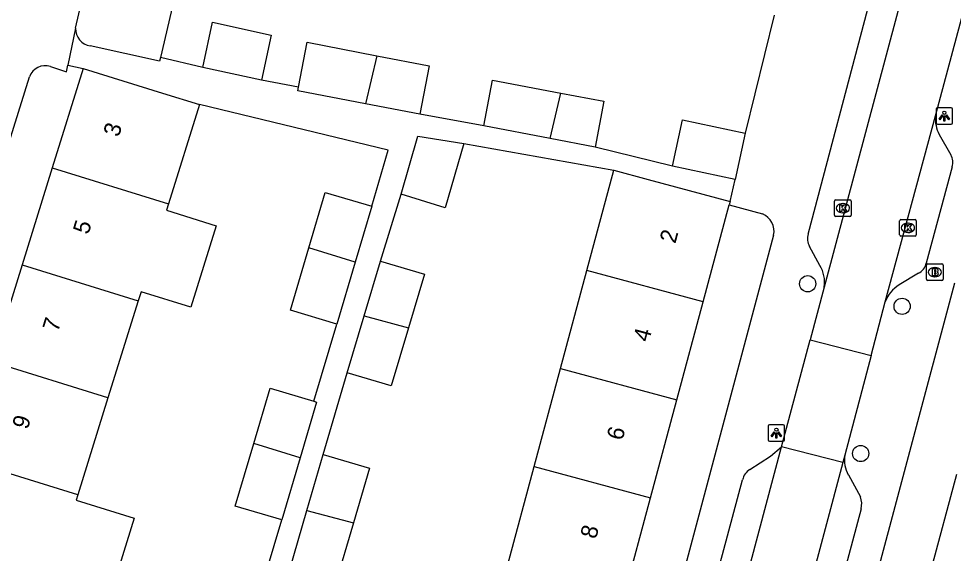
# Model space of a CAD drawing. Extents: x 163686 to 164493, y 382719 to 383870.
# Drawn here: x 163793.6 to 163850, y 383291.5 to 383323.8 of the extents above; entities that cross this region are included whole.
import ezdxf

# ---------------------------------------------------------------- set-up
doc = ezdxf.new("R2010")
doc.units = 0
for name, color, linetype in [('IMGEO_Boom', 7, 'Continuous'), ('IMGEO_Brandkraan', 7, 'Continuous'), ('IMGEO_Kolk', 7, 'Continuous'), ('IMGEO_Lichtpunt', 7, 'Continuous'), ('IMGEO_Pand', 7, 'Continuous'), ('IMGEO_Pand_nummerreeks', 7, 'Continuous'), ('IMGEO_Rijbaan_lokaal_open', 7, 'Continuous'), ('IMGEO_Voetpad_open', 7, 'Continuous')]:
    doc.layers.add(name, color=color, linetype=linetype)

msp = doc.modelspace()

# ---------------------------------------------------------------- linework, layer by layer
at = {"layer": 'IMGEO_Boom'}
for centre in [(163841.192, 383307.777), (163846.881, 383306.417), (163844.384, 383297.547)]:
    msp.add_circle(centre, 0.489, dxfattribs=at)
at = {"layer": 'IMGEO_Brandkraan'}
for p, q in [((163848.352, 383308.051), (163848.352, 383308.903)), ((163848.427, 383308.977), (163849.279, 383308.977)), ((163848.84, 383308.757), (163848.865, 383308.757)), ((163849.353, 383308.903), (163849.353, 383308.051)), ((163848.863, 383308.197), (163848.838, 383308.197)), ((163849.279, 383307.977), (163848.427, 383307.977))]:
    msp.add_line(p, q, dxfattribs=at)
for points in [[(163848.352, 383308.051), (163848.352, 383308.903)], [(163848.427, 383308.977), (163849.279, 383308.977)], [(163848.7, 383308.677), (163848.7, 383308.277), (163848.913, 383308.277)], [(163848.931, 383308.677), (163848.7, 383308.677)], [(163848.879, 383308.596), (163848.825, 383308.596), (163848.825, 383308.52)], [(163849.353, 383308.903), (163849.353, 383308.051)], [(163848.825, 383308.52), (163848.878, 383308.52)], [(163848.887, 383308.444), (163848.825, 383308.444), (163848.825, 383308.363)], [(163848.825, 383308.363), (163848.887, 383308.363)], [(163849.279, 383307.977), (163848.427, 383307.977)]]:
    msp.add_lwpolyline(points, dxfattribs=at)
for centre, radius, start, end in [((163848.429, 383308.901), 0.0765, 91.552, 178.448), ((163848.429, 383308.901), 0.0765, 91.552, 178.448), ((163848.88, 383308.558), 0.0379, 267.8285, 90.9355), ((163848.935, 383308.532), 0.145, 59.4692, 91.5367), ((163848.96, 383308.579), 0.0922, 285.5137, 58.1501), ((163849.277, 383308.901), 0.0765, 1.552, 88.448), ((163849.277, 383308.901), 0.0765, 1.552, 88.448), ((163848.429, 383308.053), 0.0765, 181.552, 268.448), ((163848.429, 383308.053), 0.0765, 181.552, 268.448), ((163848.888, 383308.403), 0.0404, 269.8759, 90.5077), ((163848.919, 383308.528), 0.251, 268.6676, 293.5347), ((163848.965, 383308.387), 0.105, 301.3115, 78.989), ((163849.277, 383308.053), 0.0765, 271.552, 358.448), ((163849.277, 383308.053), 0.0765, 271.552, 358.448)]:
    msp.add_arc(centre, radius, start, end, dxfattribs=at)
for centre, major_axis, ratio, start_param, end_param in [((163848.839, 383308.477), (-0.387, 0.002), 0.722429, 4.712389, 7.853982), ((163848.864, 383308.477), (-0.39, 0.002), 0.717154, 1.570796, 4.712389)]:
    msp.add_ellipse(centre, major_axis=major_axis, ratio=ratio, start_param=start_param, end_param=end_param, dxfattribs=at)
at = {"layer": 'IMGEO_Kolk'}
for p, q in [((163842.811, 383311.906), (163842.811, 383312.758)), ((163842.886, 383312.832), (163843.738, 383312.832)), ((163843.299, 383312.612), (163843.324, 383312.612)), ((163843.812, 383312.758), (163843.812, 383311.906)), ((163843.322, 383312.052), (163843.297, 383312.052)), ((163843.738, 383311.832), (163842.886, 383311.832)), ((163846.733, 383310.721), (163846.733, 383311.573)), ((163846.808, 383311.647), (163847.66, 383311.647)), ((163847.221, 383311.427), (163847.246, 383311.427)), ((163847.734, 383311.573), (163847.734, 383310.721)), ((163847.244, 383310.867), (163847.219, 383310.867)), ((163847.66, 383310.647), (163846.808, 383310.647))]:
    msp.add_line(p, q, dxfattribs=at)
for points in [[(163842.811, 383311.906), (163842.811, 383312.758)], [(163842.886, 383312.832), (163843.738, 383312.832)], [(163843.132, 383312.532), (163843.255, 383312.532), (163843.255, 383312.381), (163843.385, 383312.532), (163843.549, 383312.532), (163843.403, 383312.381), (163843.556, 383312.132), (163843.404, 383312.132), (163843.319, 383312.296), (163843.255, 383312.229), (163843.255, 383312.132), (163843.132, 383312.132), (163843.132, 383312.532)], [(163843.812, 383312.758), (163843.812, 383311.906)], [(163843.738, 383311.832), (163842.886, 383311.832)], [(163846.733, 383310.721), (163846.733, 383311.573)], [(163846.808, 383311.647), (163847.66, 383311.647)], [(163847.734, 383311.573), (163847.734, 383310.721)], [(163847.054, 383311.347), (163847.177, 383311.347), (163847.177, 383311.196), (163847.307, 383311.347), (163847.471, 383311.347), (163847.325, 383311.196), (163847.478, 383310.947), (163847.326, 383310.947), (163847.241, 383311.111), (163847.177, 383311.044), (163847.177, 383310.947), (163847.054, 383310.947), (163847.054, 383311.347)], [(163847.66, 383310.647), (163846.808, 383310.647)]]:
    msp.add_lwpolyline(points, dxfattribs=at)
for centre, start, end in [((163842.888, 383312.756), 91.552, 178.448), ((163842.888, 383312.756), 91.552, 178.448), ((163843.736, 383312.756), 1.552, 88.448), ((163843.736, 383312.756), 1.552, 88.448), ((163842.888, 383311.908), 181.552, 268.448), ((163842.888, 383311.908), 181.552, 268.448), ((163843.736, 383311.908), 271.552, 358.448), ((163843.736, 383311.908), 271.552, 358.448), ((163846.81, 383311.571), 91.552, 178.448), ((163846.81, 383311.571), 91.552, 178.448), ((163847.658, 383311.571), 1.552, 88.448), ((163847.658, 383311.571), 1.552, 88.448), ((163846.81, 383310.723), 181.552, 268.448), ((163846.81, 383310.723), 181.552, 268.448), ((163847.658, 383310.723), 271.552, 358.448), ((163847.658, 383310.723), 271.552, 358.448)]:
    msp.add_arc(centre, 0.0765, start, end, dxfattribs=at)
for centre, major_axis, ratio, start_param, end_param in [((163843.298, 383312.332), (-0.387, 0.002), 0.722429, 4.712389, 7.853982), ((163843.323, 383312.332), (-0.39, 0.002), 0.717154, 1.570796, 4.712389), ((163847.22, 383311.147), (-0.387, 0.002), 0.722429, 4.712389, 7.853982), ((163847.245, 383311.147), (-0.39, 0.002), 0.717154, 1.570796, 4.712389)]:
    msp.add_ellipse(centre, major_axis=major_axis, ratio=ratio, start_param=start_param, end_param=end_param, dxfattribs=at)
at = {"layer": 'IMGEO_Lichtpunt'}
for p, q in [((163848.926, 383318.289), (163848.926, 383317.482)), ((163848.926, 383318.289), (163848.926, 383317.482)), ((163849.828, 383318.384), (163849.02, 383318.384)), ((163849.828, 383318.384), (163849.02, 383318.384)), ((163849.922, 383317.482), (163849.922, 383318.289)), ((163849.922, 383317.482), (163849.922, 383318.289)), ((163849.02, 383317.388), (163849.828, 383317.388)), ((163849.02, 383317.388), (163849.828, 383317.388)), ((163838.803, 383299.187), (163838.803, 383298.38)), ((163838.803, 383299.187), (163838.803, 383298.38)), ((163839.705, 383299.282), (163838.897, 383299.282)), ((163839.705, 383299.282), (163838.897, 383299.282)), ((163839.799, 383298.38), (163839.799, 383299.187)), ((163839.799, 383298.38), (163839.799, 383299.187)), ((163838.897, 383298.286), (163839.705, 383298.286)), ((163838.897, 383298.286), (163839.705, 383298.286))]:
    msp.add_line(p, q, dxfattribs=at)
for points in [[(163849.3, 383317.953), (163849.339, 383317.925), (163849.151, 383317.663), (163849.113, 383317.69), (163849.3, 383317.953)], [(163849.402, 383317.905), (163849.449, 383317.905), (163849.449, 383317.583), (163849.402, 383317.583), (163849.402, 383317.905)], [(163849.512, 383317.925), (163849.55, 383317.952), (163849.737, 383317.69), (163849.698, 383317.662), (163849.512, 383317.925)], [(163839.177, 383298.851), (163839.216, 383298.823), (163839.028, 383298.561), (163838.99, 383298.588), (163839.177, 383298.851)], [(163839.279, 383298.803), (163839.326, 383298.803), (163839.326, 383298.481), (163839.279, 383298.481), (163839.279, 383298.803)], [(163839.389, 383298.823), (163839.427, 383298.85), (163839.614, 383298.588), (163839.575, 383298.56), (163839.389, 383298.823)]]:
    msp.add_lwpolyline(points, dxfattribs=at)
for centre in [(163849.425, 383318.087), (163839.302, 383298.985)]:
    msp.add_circle(centre, 0.0994, dxfattribs=at)
for centre, start, end in [((163849.02, 383318.289), 90, 180), ((163849.02, 383318.289), 90, 180), ((163849.828, 383318.289), 0, 90), ((163849.828, 383318.289), 0, 90), ((163849.02, 383317.482), 180, 270), ((163849.02, 383317.482), 180, 270), ((163849.828, 383317.482), 270, 0), ((163849.828, 383317.482), 270, 360), ((163838.897, 383299.187), 90, 180), ((163838.897, 383299.187), 90, 180), ((163839.705, 383299.187), 0, 90), ((163839.705, 383299.187), 0, 90), ((163838.897, 383298.38), 180, 270), ((163838.897, 383298.38), 180, 270), ((163839.705, 383298.38), 270, 0), ((163839.705, 383298.38), 270, 360)]:
    msp.add_arc(centre, 0.0946, start, end, dxfattribs=at)
at = {"layer": 'IMGEO_Pand'}
for points in [[(163797.076, 383323.181), (163799.506, 383333.644), (163800.475, 383333.419), (163802.08, 383340.33)], [(163805.962, 383331.676), (163803.009, 383332.361), (163801.335, 383325.148), (163802.963, 383324.763), (163802.184, 383321.405)], [(163804.739, 383320.812), (163805.329, 383323.533), (163808.865, 383322.766), (163808.275, 383320.046)], [(163802.184, 383321.405), (163802.134, 383321.191), (163797.956, 383322.107)], [(163810.497, 383319.617), (163811.02, 383322.327), (163815.218, 383321.517)], [(163815.218, 383321.517), (163814.546, 383318.622)], [(163815.218, 383321.517), (163818.376, 383320.908), (163817.814, 383317.992)], [(163797.533, 383320.752), (163795.667, 383314.763)], [(163797.533, 383320.752), (163802.307, 383319.264), (163804.529, 383318.572)], [(163808.275, 383320.046), (163804.739, 383320.812)], [(163821.681, 383317.288), (163822.203, 383320.045), (163826.308, 383319.268)], [(163814.546, 383318.622), (163810.457, 383319.41), (163810.497, 383319.617)], [(163825.674, 383316.531), (163826.308, 383319.268)], [(163826.308, 383319.268), (163828.909, 383318.775), (163828.387, 383316.017)], [(163804.529, 383318.572), (163802.664, 383312.585)], [(163817.814, 383317.992), (163814.546, 383318.622)], [(163833.046, 383314.87), (163833.648, 383317.661), (163837.426, 383316.847)], [(163825.674, 383316.531), (163821.681, 383317.288)], [(163816.698, 383313.185), (163817.702, 383316.663), (163820.461, 383316.229)], [(163828.387, 383316.017), (163825.674, 383316.531)], [(163837.426, 383316.847), (163836.824, 383314.056)], [(163820.461, 383316.229), (163819.351, 383312.361), (163816.698, 383313.185)], [(163836.824, 383314.056), (163833.046, 383314.87)], [(163795.667, 383314.763), (163793.846, 383308.918)], [(163795.667, 383314.763), (163802.664, 383312.585)], [(163827.88, 383308.575), (163829.506, 383314.626)], [(163829.506, 383314.626), (163831.585, 383314.067), (163836.517, 383312.742)], [(163811.129, 383309.95), (163812.116, 383313.287), (163814.919, 383312.458)], [(163802.664, 383312.585), (163802.547, 383312.211), (163805.541, 383311.278), (163804.011, 383306.367), (163801.017, 383307.299), (163800.843, 383306.74)], [(163834.891, 383306.691), (163836.462, 383312.539)], [(163836.517, 383312.742), (163836.462, 383312.539)], [(163814.919, 383312.458), (163813.92, 383309.081)], [(163812.816, 383305.351), (163810.016, 383306.191), (163811.129, 383309.95)], [(163813.92, 383309.081), (163811.129, 383309.95)], [(163793.846, 383308.918), (163792.025, 383303.073)], [(163793.846, 383308.918), (163800.843, 383306.74)], [(163813.92, 383309.081), (163812.816, 383305.351)], [(163814.462, 383305.851), (163815.448, 383309.149)], [(163815.448, 383309.149), (163818.102, 383308.356), (163817.139, 383305.132)], [(163826.293, 383302.672), (163827.88, 383308.575)], [(163834.891, 383306.691), (163827.88, 383308.575)], [(163800.843, 383306.74), (163799.021, 383300.894)], [(163833.304, 383300.788), (163834.891, 383306.691)], [(163813.435, 383302.412), (163814.462, 383305.851)], [(163814.462, 383305.851), (163817.139, 383305.132)], [(163817.139, 383305.132), (163816.09, 383301.619), (163813.435, 383302.412)], [(163799.021, 383300.894), (163792.025, 383303.073)], [(163824.706, 383296.768), (163826.293, 383302.672)], [(163826.293, 383302.672), (163833.304, 383300.788)], [(163807.808, 383298.157), (163808.791, 383301.479), (163811.439, 383300.696)], [(163799.021, 383300.894), (163797.2, 383295.05)], [(163831.717, 383294.884), (163833.304, 383300.788)], [(163811.439, 383300.696), (163811.594, 383300.65), (163810.599, 383297.288)], [(163809.491, 383293.544), (163806.691, 383294.383), (163807.808, 383298.157)], [(163810.599, 383297.288), (163807.808, 383298.157)], [(163811.013, 383294.119), (163812.001, 383297.49)], [(163812.001, 383297.49), (163814.783, 383296.674), (163813.813, 383293.366)], [(163797.2, 383295.05), (163790.204, 383297.228)], [(163810.599, 383297.288), (163809.491, 383293.544)], [(163823.12, 383290.865), (163824.706, 383296.768)], [(163824.706, 383296.768), (163831.717, 383294.884)], [(163850.149, 383296.289), (163848.577, 383290.384)], [(163797.2, 383295.05), (163797.103, 383294.739), (163800.602, 383293.649), (163798.824, 383287.941), (163795.325, 383289.031)], [(163830.13, 383288.981), (163831.717, 383294.884)], [(163809.954, 383290.508), (163811.013, 383294.119)], [(163811.013, 383294.119), (163813.813, 383293.366)], [(163813.813, 383293.366), (163812.719, 383289.633), (163809.954, 383290.508)]]:
    msp.add_lwpolyline(points, dxfattribs=at)
msp.add_arc((163798.125, 383323.143), 1.05, 177.9446, 260.7155, dxfattribs=at)
at = {"layer": 'IMGEO_Rijbaan_lokaal_open'}
for points in [[(163848.896, 383317.894), (163851.643, 383328.175)], [(163847.24, 383326.541), (163842.182, 383307.58)], [(163845.868, 383306.692), (163848.896, 383317.894)], [(163842.182, 383307.58), (163841.333, 383304.39)], [(163845.015, 383303.461), (163845.868, 383306.692)], [(163839.619, 383297.946), (163841.333, 383304.39)], [(163841.333, 383304.39), (163845.015, 383303.461)], [(163845.015, 383303.461), (163843.427, 383297.45)], [(163834.072, 383277.1), (163839.619, 383297.946)], [(163843.307, 383296.998), (163839.619, 383297.946)], [(163843.427, 383297.45), (163843.307, 383296.998)], [(163843.307, 383296.998), (163837.74, 383276.12)]]:
    msp.add_lwpolyline(points, dxfattribs=at)
at = {"layer": 'IMGEO_Voetpad_open'}
for points in [[(163839.163, 383323.969), (163837.426, 383316.847)], [(163841.211, 383310.77), (163844.821, 383324.345)], [(163797.076, 383323.181), (163796.601, 383320.95)], [(163804.739, 383320.812), (163802.184, 383321.405)], [(163795.554, 383320.866), (163796.515, 383320.545), (163796.601, 383320.95)], [(163796.601, 383320.95), (163797.533, 383320.752)], [(163776.409, 383262.893), (163782.304, 383281.789), (163794.293, 383320.253)], [(163810.497, 383319.617), (163808.275, 383320.046)], [(163814.919, 383312.458), (163815.918, 383315.835), (163804.529, 383318.572)], [(163821.681, 383317.288), (163817.814, 383317.992)], [(163849.111, 383316.772), (163849.814, 383315.547)], [(163820.461, 383316.229), (163829.506, 383314.626)], [(163833.046, 383314.87), (163828.387, 383316.017)], [(163849.903, 383314.822), (163848.338, 383309.012)], [(163836.517, 383312.742), (163836.824, 383314.056)], [(163815.448, 383309.149), (163816.698, 383313.185)], [(163836.462, 383312.539), (163838.462, 383311.989)], [(163839.135, 383310.697), (163825.204, 383258.5)], [(163841.931, 383308.884), (163841.299, 383310.031)], [(163847.87, 383308.409), (163846.709, 383307.712)], [(163831.4, 383237.888), (163850.058, 383307.826)], [(163811.439, 383300.696), (163812.816, 383305.351)], [(163812.001, 383297.49), (163813.435, 383302.412)], [(163837.701, 383296.577), (163838.944, 383297.39), (163839.619, 383297.946)], [(163843.64, 383296.259), (163844.372, 383294.932)], [(163833.06, 383280.292), (163837.268, 383295.965)], [(163844.407, 383294.215), (163840.16, 383278.33)], [(163808.109, 383288.907), (163809.491, 383293.544)]]:
    msp.add_lwpolyline(points, dxfattribs=at)
for centre, radius, start, end in [((163795.238, 383319.913), 1.004, 71.6621, 160.1887), ((163850.944, 383317.705), 2.057, 174.7248, 206.9705), ((163848.948, 383315.073), 0.988, 345.2931, 28.7039), ((163838.021, 383310.938), 1.14, 347.8101, 67.2197), ((163842.209, 383310.514), 1.031, 165.6258, 207.9558), ((163840.273, 383307.889), 1.934, 350.8115, 30.9791), ((163847.418, 383309.243), 0.949, 298.4728, 345.8958), ((163847.695, 383306.042), 1.939, 120.565, 160.4232), ((163845.162, 383297.146), 1.762, 170.0587, 210.2206), ((163838.182, 383295.778), 0.933, 121.0216, 168.4183), ((163843.237, 383294.517), 1.208, 345.509, 20.0803)]:
    msp.add_arc(centre, radius, start, end, dxfattribs=at)

# ---------------------------------------------------------------- texts
at = {"layer": 'IMGEO_Pand_nummerreeks'}
for s, rotation, p in [('3', 72.6948, (163799.668, 383316.576)), ('5', 72.6969, (163797.838, 383310.703)), ('2', 74.955, (163833.214, 383310.16)), ('7', 72.6948, (163796.007, 383304.829)), ('4', 74.955, (163831.619, 383304.225)), ('9', 72.6948, (163794.177, 383298.955)), ('6', 74.955, (163830.023, 383298.289)), ('8', 74.955, (163828.429, 383292.356))]:
    msp.add_text(s, height=1, rotation=rotation, dxfattribs=at).set_placement(p)

doc.saveas('drawing.dxf')
